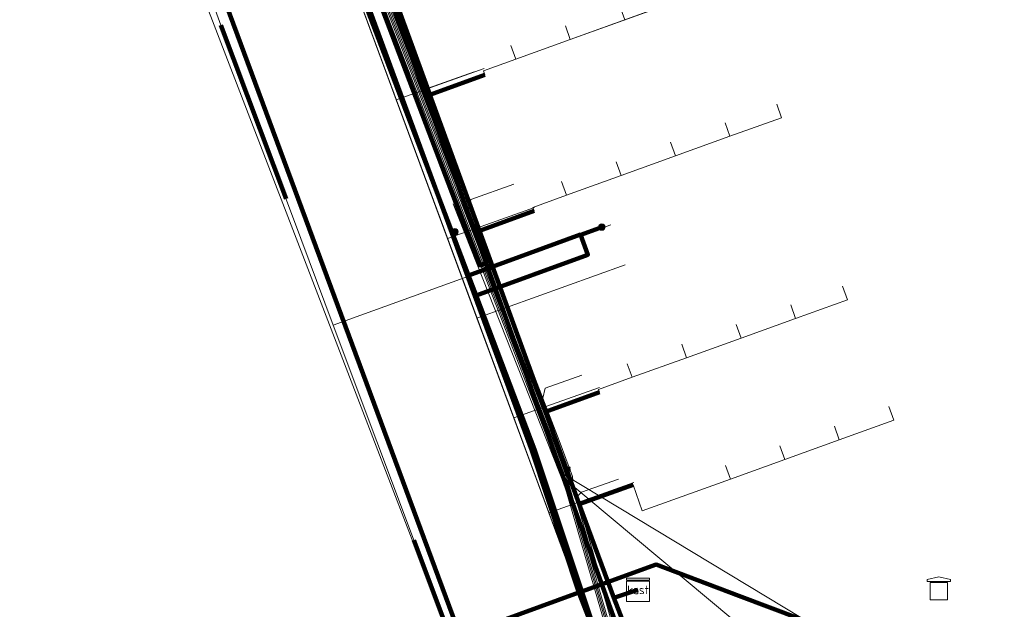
# Model space of a CAD drawing. Extents: x 152558 to 154479, y 462974 to 463683.
# Tile 573 of 638: x 154108 to 154142, y 463513 to 463534. Entities that reach past the tile are written whole.
import ezdxf
from ezdxf.enums import TextEntityAlignment as Align
from ezdxf.lldxf.tags import DXFTag

# ---------------------------------------------------------------- set-up
doc = ezdxf.new("R2010")
doc.units = 0
doc.header["$LTSCALE"] = 0.2
doc.layers.get('0').update_dxf_attribs({"linetype": 'CONTINUOUS'})
for name, color, linetype, lineweight in [('B-RO-KL-DATA_COAXIAAL_17_ZIGGO BV-G', 90, 'KL-DATA-N', 18), ('B-RO-KL-DATA_COAXIAAL_7_ZIGGO BV-G', 90, 'KL-DATA-N', 18), ('B-RO-KL-DATA_DUCT_ZIGGO BV-G', 90, 'CONTINUOUS', 100), ('B-RO-KL-DATA_HULPSTUK_KPN BV-S', 90, 'CONTINUOUS', 25), ('B-RO-KL-DATA_HULPSTUK_STEDIN NETBEHEER BV-S', 90, 'CONTINUOUS', 25), ('B-RO-KL-DATA_HULPSTUK_ZIGGO BV-S', 90, 'CONTINUOUS', 25), ('B-RO-KL-DATA_KABELBED_KPN BV-G', 90, 'CONTINUOUS', 100), ('B-RO-KL-DATA_KABELBED_ZIGGO BV-G', 90, 'CONTINUOUS', 100), ('B-RO-KL-DATA_REGGEFIBER OPERATOR BV-G', 90, 'KL-DATA-N', 18), ('B-RO-KL-ET_LS_400 V_STEDIN NETBEHEER BV-G', 190, 'KL-LS-N', 18), ('B-RO-KL-ET_LS_GEMEENTE AMERSFOORT-S', 190, 'CONTINUOUS', 25), ('B-RO-KL-ET_MS_HULPSTUK_STEDIN NETBEHEER BV-S', 130, 'CONTINUOUS', 25), ('B-RO-KL-GAS_LD_MANTELBUIS_ASBESTCEMENT_124_STEDIN NETBEHEER BV-G', 50, 'CONTINUOUS', 100), ('B-RO-KL-GAS_LD_PE_40_0.1 BAR_STEDIN NETBEHEER BV-G', 50, 'KL-GAS-LD-N', 18), ('B-RO-KL-GAS_LD_PVC_63_0.1 BAR_STEDIN NETBEHEER BV-G', 50, 'KL-GAS-LD-N', 18), ('B-RO-KL-WATER_100_VITENS-G', 170, 'KL-WATER-N', 18)]:
    doc.layers.add(name, color=color, linetype=linetype, lineweight=lineweight)
doc.styles.add('NLCS-ISO', font='NLCS-ISO.ttf')
tags = doc.linetypes.add('KL-DATA-N', pattern='A,4,-1,[101,NLCS.SHX,S=0.5,R=0,X=0,Y=0],-1,4,-1,["D",Standard,S=1,R=0,X=-0.25,Y=-0.5],-1.5', length=12.5).pattern_tags.tags
tags[18] = DXFTag(74, 10)
tags = doc.linetypes.add('KL-GAS-LD-N', pattern='A,4,-1,[69,NLCS.SHX,S=0.5,R=0,X=0,Y=0],-1,4,-1,["L",Standard,S=1,R=0,X=0.25,Y=-0.5],-2', length=13).pattern_tags.tags
tags[18] = DXFTag(74, 10)
tags = doc.linetypes.add('KL-LS-N', pattern='A,4,-1,[103,NLCS.SHX,S=0.75,R=0,X=0,Y=0],-1,4,-1,["L",Standard,S=1,R=0,X=0,Y=-0.5],-2', length=13).pattern_tags.tags
tags[18] = DXFTag(74, 10)
doc.linetypes.add('KL-WATER-N', pattern='A,7,-0.5,[168,NLCS.SHX,S=0.75,R=0,X=0.75,Y=0],-2', length=9.5)

# ---------------------------------------------------------------- blocks, each defined once
blk = doc.blocks.new('SKL-WTB_HULP_TECHNISCH GEBOUW-SO')
at = {"color": 0, "linetype": 'ByBlock', "lineweight": 18}
for points in [[(-2, 1.5), (0, 2), (2, 1.5), (2, 1.18), (-2, 1.18)], [(-1.5, 1.02), (1.5, 1.02), (1.5, -2), (-1.5, -2)]]:
    blk.add_lwpolyline(points, close=True, dxfattribs=at)
at = {"color": 0, "linetype": 'ByBlock', "lineweight": 18, "style": 'NLCS-ISO', "flags": 1}
for tag, p in [('TYPE', (2.5, 0)), ('LABEL', (2.5, -1.5)), ('OMSCHRIJVING', (2.5, -3))]:
    blk.add_attdef(tag, p, '', height=1, dxfattribs=at)
blk = doc.blocks.new('SKL-WTB_HULP_KAST-SO')
at = {"color": 0, "linetype": 'ByBlock', "lineweight": 18}
for points in [[(-2, 2), (2, 2), (2, 1.68), (-2, 1.68)], [(-2, 1.52), (2, 1.52), (2, -2), (-2, -2)]]:
    blk.add_lwpolyline(points, close=True, dxfattribs=at)
at = {"color": 0, "linetype": 'ByBlock', "lineweight": 18, "style": 'NLCS-ISO'}
blk.add_text('kast', height=1.5, dxfattribs=at).set_placement((0, 0), align=Align.MIDDLE_CENTER)
at = {"color": 0, "linetype": 'ByBlock', "lineweight": 18, "style": 'NLCS-ISO', "flags": 1}
for tag, p in [('TYPE', (2.5, 0)), ('LABEL', (2.5, -1.5)), ('OMSCHRIJVING', (2.5, -3))]:
    blk.add_attdef(tag, p, '', height=1, dxfattribs=at)
blk = doc.blocks.new('SKL-WTB_HULP_OVERIG-SO')
at = {"color": 0, "linetype": 'ByBlock', "lineweight": 18}
for points in [[(-0.14, 0.14), (0.14, -0.14)], [(0.14, 0.14), (-0.14, -0.14)]]:
    blk.add_lwpolyline(points, dxfattribs=at)
at = {"color": 0, "linetype": 'ByBlock', "lineweight": 18, "style": 'NLCS-ISO', "flags": 1}
for tag, p in [('TYPE', (1.5, 0)), ('LABEL', (1.5, -1.5)), ('OMSCHRIJVING', (1.5, -3))]:
    blk.add_attdef(tag, p, '', height=1, dxfattribs=at)
blk = doc.blocks.new('SKL-WTB_HULP_MOF-SO')
at = {"linetype": 'ByBlock', "lineweight": 18}
h = blk.add_hatch(color=0, dxfattribs=at)
h.dxf.hatch_style = 1
h.paths.add_polyline_path([(-0.5625, 0, 1), (0.5625, 0, 1)])
at = {"color": 0, "linetype": 'ByBlock', "lineweight": 18}
blk.add_circle((0, 0), 0.5625, dxfattribs=at)
at = {"color": 0, "linetype": 'ByBlock', "lineweight": 18, "style": 'NLCS-ISO', "flags": 1}
for tag, p in [('TYPE', (1.5, 0)), ('LABEL', (1.5, -1.5)), ('OMSCHRIJVING', (1.5, -3))]:
    blk.add_attdef(tag, p, '', height=1, dxfattribs=at)
blk = doc.blocks.new('SKL-ET_LS_MAST-SO')
for p, q in [((-0.05, 2.07), (0.05, 2.07)), ((-0.05, -2), (0.05, -2))]:
    blk.add_line(p, q)
for points in [[(-0.18, 1.76), (-0.22, 1.76), (-0.22, 1.84), (-0.18, 1.84), (-0.18, 1.79)], [(-0.18, 1.79), (-0.05, 1.79)], [(-0.18, 1.76), (-0.05, 1.76)], [(-0.05, -2), (-0.05, 2.07)], [(0.05, -2), (0.05, 2.07)], [(0.18, 1.92), (0.05, 1.92)], [(0.18, 1.89), (0.05, 1.89)], [(0.18, 1.89), (0.22, 1.89), (0.22, 1.97), (0.18, 1.97), (0.18, 1.92)], [(0.18, 1.63), (0.22, 1.63), (0.22, 1.71), (0.18, 1.71), (0.18, 1.66)], [(-0.18, 1.49), (-0.22, 1.49), (-0.22, 1.57), (-0.18, 1.57), (-0.18, 1.52)], [(-0.18, 1.52), (-0.05, 1.52)], [(-0.18, 1.49), (-0.05, 1.49)], [(0.18, 1.66), (0.05, 1.66)], [(0.18, 1.63), (0.05, 1.63)], [(0.18, 1.39), (0.05, 1.39)], [(0.18, 1.36), (0.05, 1.36)], [(0.18, 1.36), (0.22, 1.36), (0.22, 1.44), (0.18, 1.44), (0.18, 1.39)]]:
    blk.add_lwpolyline(points)

msp = doc.modelspace()

# ---------------------------------------------------------------- linework, layer by layer
at = {"layer": 'B-RO-KL-DATA_COAXIAAL_17_ZIGGO BV-G', "flags": 128}
for points in [[(154141.533, 463496.126), (154141.225, 463496.015), (154140.754, 463495.844), (154140.574, 463495.779), (154140.422, 463497.618), (154140.314, 463498.922), (154140.251, 463499.685), (154137.99, 463505.368), (154136.673, 463508.677), (154135.638, 463508.198), (154135.093, 463508.238), (154134.937, 463508.25), (154133.969, 463507.99), (154133.963, 463507.989), (154133.405, 463507.972), (154133.092, 463507.999), (154132.849, 463508.02), (154132.432, 463508.106), (154132.302, 463508.133), (154131.773, 463508.309), (154131.267, 463508.546), (154131.067, 463508.686), (154130.821, 463508.858), (154130.405, 463509.21), (154130.021, 463509.597), (154129.674, 463510.016), (154128.953, 463511.571), (154127.392, 463515.9), (154126.637, 463517.994), (154125.881, 463520.088), (154124.043, 463525.185), (154123.614, 463526.373), (154121.914, 463531.087), (154120.229, 463535.759), (154119.451, 463537.917), (154119.112, 463538.858), (154118.55, 463540.415), (154115.117, 463549.581), (154111.004, 463560.52), (154107.402, 463570.101), (154106.651, 463572.216), (154105.907, 463574.181), (154105.873, 463574.169), (154100.634, 463588.104), (154099.575, 463590.921), (154099.537, 463591.022), (154099.111, 463592.154), (154096.443, 463599.248), (154095.246, 463602.433), (154093.733, 463606.458), (154092.536, 463609.641), (154091.597, 463612.137), (154090.277, 463615.648), (154087.073, 463624.171), (154085.405, 463628.609), (154084.79, 463630.245), (154085.071, 463630.351)], [(154128.953, 463511.571), (154127.392, 463515.9), (154126.637, 463517.994), (154125.881, 463520.088), (154124.043, 463525.185), (154123.614, 463526.373), (154121.914, 463531.087), (154120.229, 463535.759), (154119.451, 463537.917), (154119.112, 463538.858), (154118.55, 463540.415), (154115.117, 463549.581), (154111.004, 463560.52), (154107.402, 463570.101), (154106.651, 463572.216), (154105.907, 463574.181), (154105.873, 463574.169), (154100.634, 463588.104), (154099.575, 463590.921), (154099.537, 463591.022), (154099.257, 463590.914)], [(154141.533, 463496.126), (154141.225, 463496.015), (154140.754, 463495.844), (154140.574, 463495.779), (154140.422, 463497.618), (154140.314, 463498.922), (154140.251, 463499.685), (154137.99, 463505.368), (154136.673, 463508.677), (154135.638, 463508.198), (154135.093, 463508.238), (154134.937, 463508.25), (154133.969, 463507.99), (154133.963, 463507.989), (154133.405, 463507.972), (154133.092, 463507.999), (154132.849, 463508.02), (154132.432, 463508.106), (154132.302, 463508.133), (154131.773, 463508.309), (154131.267, 463508.546), (154131.067, 463508.686), (154130.821, 463508.858), (154130.405, 463509.21), (154130.021, 463509.597), (154129.674, 463510.016), (154128.953, 463511.571), (154127.392, 463515.9), (154126.637, 463517.994), (154125.881, 463520.088), (154124.043, 463525.185), (154123.614, 463526.373), (154121.914, 463531.087), (154120.229, 463535.759), (154119.451, 463537.917), (154119.112, 463538.858), (154118.55, 463540.415), (154115.117, 463549.581), (154111.004, 463560.52), (154114.439, 463561.812), (154116.785, 463562.694), (154118.225, 463563.235), (154119.494, 463563.62), (154121.662, 463557.579), (154121.777, 463557.257), (154121.451, 463557.14)], [(154141.533, 463496.126), (154141.225, 463496.015), (154140.754, 463495.844), (154140.574, 463495.779), (154140.422, 463497.618), (154140.314, 463498.922), (154140.251, 463499.685), (154137.99, 463505.368), (154136.673, 463508.677), (154135.638, 463508.198), (154135.093, 463508.238), (154134.937, 463508.25), (154132.126, 463508.458), (154130.183, 463509.991), (154129.114, 463511.945), (154128.461, 463513.629), (154129.291, 463513.91)]]:
    msp.add_lwpolyline(points, dxfattribs=at)
at = {"layer": 'B-RO-KL-DATA_COAXIAAL_7_ZIGGO BV-G', "flags": 128}
for points in [[(154129.291, 463513.91), (154128.461, 463513.629), (154127.59, 463515.972), (154127.259, 463516.863), (154126.822, 463518.061), (154126.094, 463520.057), (154126.059, 463520.152), (154124.203, 463525.241), (154123.815, 463526.305), (154123.77, 463526.429), (154122.102, 463531.002), (154122.053, 463531.137), (154120.351, 463535.803), (154120.337, 463535.84), (154121.469, 463536.249), (154122.255, 463536.533), (154121.151, 463539.594), (154122.236, 463539.985), (154125.998, 463541.341), (154127.879, 463542.019), (154129.76, 463542.697), (154129.59, 463543.167)], [(154129.291, 463513.91), (154128.461, 463513.629), (154127.59, 463515.972), (154127.259, 463516.863), (154126.822, 463518.061), (154126.094, 463520.057), (154126.059, 463520.152), (154124.203, 463525.241), (154123.815, 463526.305), (154123.77, 463526.429), (154122.102, 463531.002), (154122.053, 463531.137), (154120.351, 463535.803), (154120.337, 463535.84), (154121.469, 463536.249), (154122.255, 463536.533), (154121.151, 463539.594), (154122.236, 463539.985), (154125.998, 463541.341), (154127.879, 463542.019), (154127.709, 463542.489)], [(154129.291, 463513.91), (154128.461, 463513.629), (154127.59, 463515.972), (154127.259, 463516.863), (154126.822, 463518.061), (154126.094, 463520.057), (154126.059, 463520.152), (154124.203, 463525.241), (154123.815, 463526.305), (154123.77, 463526.429), (154122.102, 463531.002), (154122.053, 463531.137), (154120.351, 463535.803), (154120.337, 463535.84), (154121.469, 463536.249), (154122.255, 463536.533), (154121.151, 463539.594), (154122.236, 463539.985), (154125.998, 463541.341), (154125.828, 463541.811)], [(154129.291, 463513.91), (154128.461, 463513.629), (154127.59, 463515.972), (154127.259, 463516.863), (154126.822, 463518.061), (154126.094, 463520.057), (154126.059, 463520.152), (154124.203, 463525.241), (154123.815, 463526.305), (154123.77, 463526.429), (154122.102, 463531.002), (154122.053, 463531.137), (154120.351, 463535.803), (154120.337, 463535.84), (154121.469, 463536.249), (154122.255, 463536.533), (154121.151, 463539.594), (154122.236, 463539.985), (154124.117, 463540.663), (154123.947, 463541.133)], [(154129.291, 463513.91), (154128.461, 463513.629), (154127.59, 463515.972), (154127.259, 463516.863), (154126.822, 463518.061), (154126.094, 463520.057), (154126.059, 463520.152), (154124.203, 463525.241), (154123.815, 463526.305), (154123.77, 463526.429), (154122.102, 463531.002), (154122.053, 463531.137), (154120.351, 463535.803), (154120.337, 463535.84), (154121.469, 463536.249), (154122.255, 463536.533), (154121.151, 463539.594), (154122.236, 463539.985), (154122.066, 463540.455)], [(154130.687, 463540.061), (154130.857, 463539.591), (154125.214, 463537.557), (154123.333, 463536.879), (154122.269, 463536.495), (154122.255, 463536.533), (154121.469, 463536.249), (154120.337, 463535.84), (154120.351, 463535.803), (154122.053, 463531.137), (154122.102, 463531.002), (154123.77, 463526.429), (154123.815, 463526.305), (154124.203, 463525.241), (154126.059, 463520.152), (154126.094, 463520.057), (154126.822, 463518.061), (154127.259, 463516.863), (154127.59, 463515.972), (154128.461, 463513.629), (154129.291, 463513.91)], [(154128.806, 463539.383), (154128.976, 463538.913), (154125.214, 463537.557), (154123.333, 463536.879), (154122.269, 463536.495), (154122.255, 463536.533), (154121.469, 463536.249), (154120.337, 463535.84), (154120.351, 463535.803), (154122.053, 463531.137), (154122.102, 463531.002), (154123.77, 463526.429), (154123.815, 463526.305), (154124.203, 463525.241), (154126.059, 463520.152), (154126.094, 463520.057), (154126.822, 463518.061), (154127.259, 463516.863), (154127.59, 463515.972), (154128.461, 463513.629), (154129.291, 463513.91)], [(154126.925, 463538.705), (154127.095, 463538.235), (154125.214, 463537.557), (154123.333, 463536.879), (154122.269, 463536.495), (154122.255, 463536.533), (154121.469, 463536.249), (154120.337, 463535.84), (154120.351, 463535.803), (154122.053, 463531.137), (154122.102, 463531.002), (154123.77, 463526.429), (154123.815, 463526.305), (154124.203, 463525.241), (154126.059, 463520.152), (154126.094, 463520.057), (154126.822, 463518.061), (154127.259, 463516.863), (154127.59, 463515.972), (154128.461, 463513.629), (154129.291, 463513.91)], [(154129.291, 463513.91), (154128.461, 463513.629), (154127.59, 463515.972), (154127.259, 463516.863), (154126.822, 463518.061), (154126.094, 463520.057), (154126.059, 463520.152), (154124.203, 463525.241), (154123.815, 463526.305), (154123.77, 463526.429), (154122.102, 463531.002), (154122.053, 463531.137), (154120.351, 463535.803), (154120.337, 463535.84), (154121.469, 463536.249), (154122.255, 463536.533), (154122.269, 463536.495), (154123.333, 463536.879), (154125.214, 463537.557), (154125.044, 463538.027)], [(154129.291, 463513.91), (154128.461, 463513.629), (154127.59, 463515.972), (154127.259, 463516.863), (154126.822, 463518.061), (154126.094, 463520.057), (154126.059, 463520.152), (154124.203, 463525.241), (154123.815, 463526.305), (154123.77, 463526.429), (154122.102, 463531.002), (154122.053, 463531.137), (154120.351, 463535.803), (154120.337, 463535.84), (154121.469, 463536.249), (154122.255, 463536.533), (154122.269, 463536.495), (154123.333, 463536.879), (154123.163, 463537.349)], [(154129.291, 463513.91), (154128.461, 463513.629), (154127.59, 463515.972), (154127.259, 463516.863), (154126.822, 463518.061), (154126.094, 463520.057), (154126.059, 463520.152), (154124.203, 463525.241), (154123.815, 463526.305), (154123.77, 463526.429), (154122.102, 463531.002), (154123.241, 463531.414), (154124.005, 463531.69), (154123.957, 463531.823), (154125.072, 463532.226), (154126.953, 463532.904), (154132.596, 463534.938), (154132.426, 463535.408)], [(154129.291, 463513.91), (154128.461, 463513.629), (154127.59, 463515.972), (154127.259, 463516.863), (154126.822, 463518.061), (154126.094, 463520.057), (154126.059, 463520.152), (154124.203, 463525.241), (154123.815, 463526.305), (154123.77, 463526.429), (154122.102, 463531.002), (154123.241, 463531.414), (154124.005, 463531.69), (154123.957, 463531.823), (154125.072, 463532.226), (154126.953, 463532.904), (154130.715, 463534.26), (154130.545, 463534.73)], [(154129.291, 463513.91), (154128.461, 463513.629), (154127.59, 463515.972), (154127.259, 463516.863), (154126.822, 463518.061), (154126.094, 463520.057), (154126.059, 463520.152), (154124.203, 463525.241), (154123.815, 463526.305), (154123.77, 463526.429), (154122.102, 463531.002), (154123.241, 463531.414), (154124.005, 463531.69), (154123.957, 463531.823), (154125.072, 463532.226), (154126.953, 463532.904), (154128.834, 463533.582), (154128.664, 463534.052)], [(154126.783, 463533.374), (154126.953, 463532.904), (154125.072, 463532.226), (154123.957, 463531.823), (154124.005, 463531.69), (154123.241, 463531.414), (154122.102, 463531.002), (154123.77, 463526.429), (154123.815, 463526.305), (154124.203, 463525.241), (154126.059, 463520.152), (154126.094, 463520.057), (154126.822, 463518.061), (154127.259, 463516.863), (154127.59, 463515.972), (154128.461, 463513.629), (154129.291, 463513.91)], [(154124.902, 463532.696), (154125.072, 463532.226), (154123.957, 463531.823), (154124.005, 463531.69), (154123.241, 463531.414), (154122.102, 463531.002), (154123.77, 463526.429), (154123.815, 463526.305), (154124.203, 463525.241), (154126.059, 463520.152), (154126.094, 463520.057), (154126.822, 463518.061), (154127.259, 463516.863), (154127.59, 463515.972), (154128.461, 463513.629), (154129.291, 463513.91)], [(154134.081, 463530.678), (154134.251, 463530.208), (154132.467, 463529.565), (154130.586, 463528.887), (154128.705, 463528.209), (154126.824, 463527.531), (154125.661, 463527.111), (154125.705, 463526.988), (154124.96, 463526.719), (154123.815, 463526.305), (154124.203, 463525.241), (154126.059, 463520.152), (154126.094, 463520.057), (154126.822, 463518.061), (154127.259, 463516.863), (154127.59, 463515.972), (154128.461, 463513.629), (154129.291, 463513.91)], [(154132.298, 463530.035), (154132.467, 463529.565), (154130.586, 463528.887), (154128.705, 463528.209), (154126.824, 463527.531), (154125.661, 463527.111), (154125.705, 463526.988), (154124.96, 463526.719), (154123.815, 463526.305), (154124.203, 463525.241), (154126.059, 463520.152), (154126.094, 463520.057), (154126.822, 463518.061), (154127.259, 463516.863), (154127.59, 463515.972), (154128.461, 463513.629), (154129.291, 463513.91)], [(154130.416, 463529.357), (154130.586, 463528.887), (154128.705, 463528.209), (154126.824, 463527.531), (154125.661, 463527.111), (154125.705, 463526.988), (154124.96, 463526.719), (154123.815, 463526.305), (154124.203, 463525.241), (154126.059, 463520.152), (154126.094, 463520.057), (154126.822, 463518.061), (154127.259, 463516.863), (154127.59, 463515.972), (154128.461, 463513.629), (154129.291, 463513.91)], [(154128.535, 463528.679), (154128.705, 463528.209), (154126.824, 463527.531), (154125.661, 463527.111), (154125.705, 463526.988), (154124.96, 463526.719), (154123.815, 463526.305), (154124.203, 463525.241), (154126.059, 463520.152), (154126.094, 463520.057), (154126.822, 463518.061), (154127.259, 463516.863), (154127.59, 463515.972), (154128.461, 463513.629), (154129.291, 463513.91)], [(154126.654, 463528.001), (154126.824, 463527.531), (154125.661, 463527.111), (154125.705, 463526.988), (154124.96, 463526.719), (154123.815, 463526.305), (154124.203, 463525.241), (154126.059, 463520.152), (154126.094, 463520.057), (154126.822, 463518.061), (154127.259, 463516.863), (154127.59, 463515.972), (154128.461, 463513.629), (154129.291, 463513.91)], [(154136.35, 463524.394), (154136.52, 463523.924), (154134.733, 463523.28), (154132.852, 463522.602), (154130.971, 463521.924), (154129.09, 463521.246), (154127.931, 463520.828), (154127.965, 463520.734), (154126.094, 463520.057), (154126.822, 463518.061), (154127.259, 463516.863), (154127.59, 463515.972), (154128.461, 463513.629), (154129.291, 463513.91)], [(154134.564, 463523.75), (154134.733, 463523.28), (154132.852, 463522.602), (154130.971, 463521.924), (154129.09, 463521.246), (154127.931, 463520.828), (154127.965, 463520.734), (154126.094, 463520.057), (154126.822, 463518.061), (154127.259, 463516.863), (154127.59, 463515.972), (154128.461, 463513.629), (154129.291, 463513.91)], [(154132.683, 463523.072), (154132.852, 463522.602), (154130.971, 463521.924), (154129.09, 463521.246), (154127.931, 463520.828), (154127.965, 463520.734), (154126.094, 463520.057), (154126.822, 463518.061), (154127.259, 463516.863), (154127.59, 463515.972), (154128.461, 463513.629), (154129.291, 463513.91)], [(154130.801, 463522.394), (154130.971, 463521.924), (154129.09, 463521.246), (154127.931, 463520.828), (154127.965, 463520.734), (154126.094, 463520.057), (154126.822, 463518.061), (154127.259, 463516.863), (154127.59, 463515.972), (154128.461, 463513.629), (154129.291, 463513.91)], [(154128.92, 463521.716), (154129.09, 463521.246), (154127.931, 463520.828), (154127.965, 463520.734), (154126.094, 463520.057), (154126.822, 463518.061), (154127.259, 463516.863), (154127.59, 463515.972), (154128.461, 463513.629), (154129.291, 463513.91)], [(154137.954, 463520.24), (154138.124, 463519.77), (154136.243, 463519.092), (154132.481, 463517.736), (154129.434, 463516.637), (154129.12, 463517.536), (154127.259, 463516.863), (154127.59, 463515.972), (154128.461, 463513.629), (154129.291, 463513.91)], [(154136.073, 463519.562), (154136.243, 463519.092), (154132.481, 463517.736), (154129.434, 463516.637), (154129.12, 463517.536), (154127.259, 463516.863), (154127.59, 463515.972), (154128.461, 463513.629), (154129.291, 463513.91)], [(154134.192, 463518.884), (154134.362, 463518.414), (154132.481, 463517.736), (154129.434, 463516.637), (154129.12, 463517.536), (154127.259, 463516.863), (154127.59, 463515.972), (154128.461, 463513.629), (154129.291, 463513.91)], [(154132.311, 463518.206), (154132.481, 463517.736), (154129.434, 463516.637), (154129.12, 463517.536), (154127.259, 463516.863), (154127.59, 463515.972), (154128.461, 463513.629), (154129.291, 463513.91)]]:
    msp.add_lwpolyline(points, dxfattribs=at)
at = {"layer": 'B-RO-KL-DATA_DUCT_ZIGGO BV-G', "flags": 128}
for points in [[(154141.225, 463496.015), (154140.754, 463495.844), (154140.574, 463495.779), (154140.251, 463499.685), (154136.673, 463508.677), (154135.638, 463508.198), (154134.937, 463508.25), (154133.969, 463507.99), (154133.405, 463507.972), (154132.432, 463508.106), (154131.773, 463508.309), (154130.821, 463508.858), (154129.674, 463510.016), (154128.953, 463511.571), (154124.043, 463525.185), (154118.55, 463540.415), (154111.004, 463560.52), (154107.402, 463570.101), (154105.907, 463574.181), (154099.575, 463590.921), (154099.537, 463591.022), (154099.257, 463590.914)], [(154140.754, 463495.844), (154140.574, 463495.779), (154140.251, 463499.685), (154136.673, 463508.677), (154135.638, 463508.198), (154134.937, 463508.25), (154133.969, 463507.99), (154133.405, 463507.972), (154132.432, 463508.106), (154131.773, 463508.309), (154130.821, 463508.858), (154129.674, 463510.016), (154128.953, 463511.571), (154124.043, 463525.185), (154118.55, 463540.415), (154111.004, 463560.52), (154107.402, 463570.101)]]:
    msp.add_lwpolyline(points, dxfattribs=at)
at = {"layer": 'B-RO-KL-DATA_KABELBED_KPN BV-G', "flags": 128}
for points in [[(154127.248, 463513.821), (154123.153, 463512.323), (154094.327, 463590.022), (154083.51, 463620.629), (154082.678, 463622.985), (154080.672, 463628.66), (154078.989, 463633.423), (154076.683, 463639.948)], [(154128.87, 463510.72), (154128.657, 463510.937), (154128.461, 463511.169), (154128.283, 463511.415), (154128.123, 463511.673), (154127.983, 463511.942), (154127.98, 463511.951), (154127.347, 463513.857), (154125.722, 463518.751), (154123.697, 463524.074), (154123.436, 463524.76), (154122.364, 463527.578), (154117.609, 463540.074), (154114.382, 463549.257), (154114.363, 463549.31), (154105.897, 463571.946), (154101.441, 463583.681), (154101.415, 463583.748)], [(154116.978, 463542.193), (154122.364, 463527.578), (154122.86, 463526.23)], [(154127.309, 463526.17), (154127.312, 463526.163), (154128.079, 463526.444)], [(154122.86, 463526.23), (154123.372, 463524.841), (154123.405, 463524.749)], [(154123.405, 463524.749), (154123.436, 463524.76), (154127.309, 463526.17)], [(154123.659, 463524.06), (154123.697, 463524.074), (154127.563, 463525.477), (154127.309, 463526.17)], [(154123.405, 463524.749), (154123.659, 463524.06)], [(154123.659, 463524.06), (154125.628, 463518.719), (154127.249, 463513.821), (154127.249, 463513.821)], [(154142.034, 463510.218), (154141.248, 463510.514), (154132.769, 463513.702), (154129.918, 463514.783), (154127.347, 463513.857), (154127.249, 463513.821), (154127.248, 463513.821)], [(154127.249, 463513.821), (154127.976, 463511.958), (154127.98, 463511.951), (154128.118, 463511.728), (154128.273, 463511.516)]]:
    msp.add_lwpolyline(points, dxfattribs=at)
at = {"layer": 'B-RO-KL-DATA_KABELBED_ZIGGO BV-G', "flags": 128}
for points in [[(154107.402, 463570.101), (154118.079, 463540.245), (154123.224, 463526.699)], [(154124.043, 463525.185), (154118.55, 463540.415), (154111.004, 463560.52)], [(154122.053, 463531.137), (154120.337, 463535.84), (154122.255, 463536.533)], [(154122.102, 463531.002), (154124.005, 463531.69)], [(154122.102, 463531.002), (154122.053, 463531.137)], [(154123.815, 463526.305), (154122.102, 463531.002)], [(154123.224, 463526.699), (154123.827, 463525.11), (154124.043, 463525.185)], [(154123.815, 463526.305), (154125.705, 463526.988)], [(154126.094, 463520.057), (154123.815, 463526.305)], [(154128.953, 463511.571), (154124.043, 463525.185)], [(154126.094, 463520.057), (154127.965, 463520.734)], [(154127.259, 463516.863), (154126.094, 463520.057)], [(154127.259, 463516.863), (154129.12, 463517.536)], [(154128.461, 463513.629), (154127.259, 463516.863)], [(154128.461, 463513.629), (154129.291, 463513.91)], [(154134.937, 463508.25), (154132.126, 463508.458), (154130.183, 463509.991), (154129.114, 463511.945), (154128.461, 463513.629)]]:
    msp.add_lwpolyline(points, dxfattribs=at)
at = {"layer": 'B-RO-KL-DATA_REGGEFIBER OPERATOR BV-G', "flags": 128}
for points in [[(154098.701, 463593.221), (154098.209, 463592.937), (154101.819, 463583.008), (154110.702, 463558.71), (154116.918, 463541.708), (154123.732, 463523.285), (154127.79, 463512.316), (154130.35, 463509.501), (154133.155, 463508.138), (154135.02, 463508.184), (154136.219, 463508.645), (154136.419, 463508.498)], [(154110.702, 463558.71), (154116.918, 463541.708), (154123.731, 463523.287)], [(154117.426, 463541.922), (154116.905, 463541.743), (154116.918, 463541.708), (154117.945, 463538.929), (154119.209, 463535.514), (154120.943, 463530.825), (154122.712, 463526.042), (154123.732, 463523.285), (154125.002, 463519.852), (154126.216, 463516.571), (154127.79, 463512.316), (154130.35, 463509.501), (154133.156, 463508.138), (154135.02, 463508.184), (154136.219, 463508.645), (154136.419, 463508.498)], [(154119.209, 463535.514), (154120.943, 463530.825)], [(154120.943, 463530.825), (154123.978, 463531.901)], [(154120.943, 463530.825), (154122.712, 463526.042)], [(154122.712, 463526.042), (154125.713, 463527.106)], [(154122.712, 463526.042), (154123.732, 463523.285), (154125.002, 463519.852)], [(154123.731, 463523.287), (154128.844, 463525.131)], [(154123.731, 463523.287), (154127.79, 463512.316), (154130.35, 463509.501), (154133.155, 463508.138), (154135.02, 463508.184), (154136.219, 463508.645), (154136.419, 463508.498)], [(154125.002, 463519.852), (154127.957, 463520.9)], [(154125.002, 463519.852), (154126.216, 463516.571), (154129.148, 463517.61)]]:
    msp.add_lwpolyline(points, dxfattribs=at)
at = {"layer": 'B-RO-KL-ET_LS_400 V_STEDIN NETBEHEER BV-G', "flags": 128}
for points in [[(154138.889, 463511.393), (154139.187, 463510.578), (154139.163, 463510.526), (154135.003, 463509.107), (154128.693, 463511.026), (154126.692, 463517.905), (154118.078, 463540.243), (154114.6, 463549.398), (154096.491, 463598.231), (154095.149, 463601.847), (154093.31, 463606.801), (154093.262, 463607.078)], [(154139.447, 463511.598), (154139.76, 463510.792), (154139.919, 463510.519), (154140.244, 463510.125), (154140.359, 463509.898), (154140.366, 463509.611), (154140.232, 463509.402), (154140.041, 463509.288), (154139.378, 463509.055), (154138.9, 463508.912), (154138.76, 463508.925), (154138.593, 463509.026), (154138.38, 463509.365), (154137.923, 463510.351), (154137.703, 463510.779), (154137.254, 463511.435), (154137.026, 463511.628), (154136.385, 463512.07), (154135.546, 463512.587), (154134.975, 463512.919), (154126.754, 463517.883), (154118.125, 463540.261), (154114.647, 463549.415), (154106.186, 463572.238)], [(154106.841, 463570.618), (154114.694, 463549.432), (154118.241, 463540.1), (154126.381, 463518.991), (154126.828, 463517.782), (154126.859, 463517.509), (154128.734, 463511.066), (154136.484, 463508.71), (154136.946, 463508.59), (154137.816, 463508.364), (154138.185, 463508.331), (154138.484, 463508.331), (154139.03, 463508.468), (154139.296, 463508.619)], [(154135.925, 463510.075), (154126.68, 463517.796), (154118.031, 463540.225), (154114.553, 463549.38), (154109.7, 463562.472)], [(154120.142, 463550.375), (154115.207, 463548.223), (154115.547, 463547.328), (154118.219, 463540.297), (154126.428, 463519.009), (154126.878, 463517.788), (154126.909, 463517.515), (154128.875, 463510.76), (154135.004, 463508.897), (154139.341, 463510.376), (154139.397, 463510.431), (154139.415, 463510.534), (154139.076, 463511.462)], [(154138.622, 463510.235), (154135.003, 463509.002), (154128.956, 463510.841), (154127.008, 463517.539), (154126.977, 463517.809), (154126.522, 463519.045), (154124.243, 463524.955), (154124.163, 463525.022), (154118.267, 463540.315), (154115.537, 463547.501)], [(154115.653, 463547.331), (154118.864, 463538.905), (154120.052, 463535.824), (154121.923, 463530.971), (154123.438, 463527.043), (154124.203, 463525.059), (154124.29, 463524.973), (154126.005, 463520.525), (154126.569, 463519.063), (154127.026, 463517.821), (154127.058, 463517.541), (154127.18, 463517.121), (154128.996, 463510.881), (154135.003, 463509.055), (154139.187, 463510.482), (154139.225, 463510.518), (154139.237, 463510.587), (154138.936, 463511.41)], [(154123.633, 463531.789), (154122.04, 463531.225), (154121.923, 463530.971)], [(154125.007, 463527.915), (154123.519, 463527.388), (154123.438, 463527.043)], [(154122.906, 463527.239), (154126.762, 463517.486), (154128.688, 463510.866), (154135.003, 463508.949), (154139.301, 463510.415), (154139.346, 463510.459), (154139.361, 463510.541), (154139.104, 463511.236)], [(154127.346, 463521.318), (154126.086, 463520.872), (154126.005, 463520.525)], [(154128.616, 463517.736), (154127.341, 463517.284), (154127.18, 463517.121)]]:
    msp.add_lwpolyline(points, dxfattribs=at)
at = {"layer": 'B-RO-KL-GAS_LD_MANTELBUIS_ASBESTCEMENT_124_STEDIN NETBEHEER BV-G', "flags": 128}
for points in [[(154114.89, 463533.4), (154117.143, 463527.41)], [(154121.551, 463515.623), (154122.782, 463512.347)]]:
    msp.add_lwpolyline(points, dxfattribs=at)
at = {"layer": 'B-RO-KL-GAS_LD_PE_40_0.1 BAR_STEDIN NETBEHEER BV-G', "flags": 128}
msp.add_lwpolyline([(154128.349, 463526.504), (154118.769, 463523.05)], dxfattribs=at)
at = {"layer": 'B-RO-KL-GAS_LD_PVC_63_0.1 BAR_STEDIN NETBEHEER BV-G', "flags": 128}
msp.add_lwpolyline([(154095.41, 463584.929), (154100.804, 463570.729), (154105.503, 463558.454), (154106.552, 463555.638), (154106.578, 463555.567), (154108.039, 463551.566), (154112.737, 463539.35), (154114.89, 463533.4), (154117.366, 463526.813), (154118.769, 463523.05), (154123.289, 463510.997)], dxfattribs=at)
at = {"layer": 'B-RO-KL-WATER_100_VITENS-G', "flags": 128}
msp.add_lwpolyline([(154086.338, 463610.119), (154087.326, 463607.241), (154087.798, 463605.866), (154088.08, 463605.103), (154093.383, 463590.785), (154106.86, 463554.393), (154114.109, 463534.818), (154117.313, 463526.499), (154123.569, 463510.252), (154129.072, 463495.963)], dxfattribs=at)

# ---------------------------------------------------------------- block references
at = {"layer": 'B-RO-KL-DATA_HULPSTUK_KPN BV-S', "xscale": 0.2, "yscale": 0.2, "zscale": 0.2}
for name, p in [('SKL-WTB_HULP_MOF-SO', (154122.971, 463526.269)), ('SKL-WTB_HULP_MOF-SO', (154128.041, 463526.433)), ('SKL-WTB_HULP_OVERIG-SO', (154128.079, 463526.444)), ('SKL-WTB_HULP_OVERIG-SO', (154122.86, 463526.23)), ('SKL-WTB_HULP_OVERIG-SO', (154122.86, 463526.23)), ('SKL-WTB_HULP_OVERIG-SO', (154127.309, 463526.17)), ('SKL-WTB_HULP_OVERIG-SO', (154127.309, 463526.17)), ('SKL-WTB_HULP_OVERIG-SO', (154127.309, 463526.17)), ('SKL-WTB_HULP_OVERIG-SO', (154123.405, 463524.749)), ('SKL-WTB_HULP_OVERIG-SO', (154123.405, 463524.749)), ('SKL-WTB_HULP_OVERIG-SO', (154123.405, 463524.749)), ('SKL-WTB_HULP_OVERIG-SO', (154123.659, 463524.06)), ('SKL-WTB_HULP_OVERIG-SO', (154123.659, 463524.06)), ('SKL-WTB_HULP_OVERIG-SO', (154123.659, 463524.06)), ('SKL-WTB_HULP_OVERIG-SO', (154127.248, 463513.821)), ('SKL-WTB_HULP_OVERIG-SO', (154127.248, 463513.821)), ('SKL-WTB_HULP_OVERIG-SO', (154127.249, 463513.821)), ('SKL-WTB_HULP_OVERIG-SO', (154127.249, 463513.821))]:
    msp.add_blockref(name, p, dxfattribs=at)
at = {"layer": 'B-RO-KL-DATA_HULPSTUK_STEDIN NETBEHEER BV-S', "xscale": 0.2, "yscale": 0.2, "zscale": 0.2}
msp.add_blockref('SKL-WTB_HULP_TECHNISCH GEBOUW-SO', (154139.682, 463513.964), dxfattribs=at)
at = {"layer": 'B-RO-KL-DATA_HULPSTUK_ZIGGO BV-S', "xscale": 0.2, "yscale": 0.2, "zscale": 0.2}
msp.add_blockref('SKL-WTB_HULP_KAST-SO', (154129.291, 463513.91), dxfattribs=at)
at = {"layer": 'B-RO-KL-ET_LS_GEMEENTE AMERSFOORT-S', "xscale": 0.2, "yscale": 0.2, "zscale": 0.2}
msp.add_blockref('SKL-ET_LS_MAST-SO', (154126.901, 463517.743), dxfattribs=at)
at = {"layer": 'B-RO-KL-ET_MS_HULPSTUK_STEDIN NETBEHEER BV-S', "xscale": 0.2, "yscale": 0.2, "zscale": 0.2}
msp.add_blockref('SKL-WTB_HULP_TECHNISCH GEBOUW-SO', (154139.682, 463513.964), dxfattribs=at)

doc.saveas('drawing.dxf')
